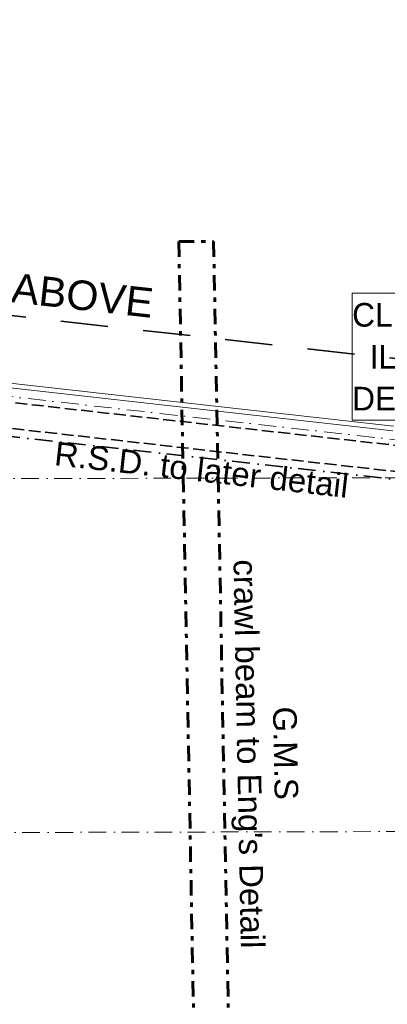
# Model space of a CAD drawing. Header units: millimetres. Extents: x -115474967 to 444143, y -74377 to 241828222.
# Tile 557 of 590: x 201056 to 204167, y 332842 to 341189. Entities that reach past the tile are written whole.
import ezdxf

# ---------------------------------------------------------------- set-up
doc = ezdxf.new("R2010")
doc.units = ezdxf.units.MM
doc.header["$MEASUREMENT"] = 0
for name, pattern in [('Dot & Dashed', [280, 150, -60, 0, -70]), ('Double Dashed', [285, 130, -60, 35, -60]), ('Hidden Line', [140, 100, -40]), ('Long Dashed', [700, 400, -300])]:
    doc.linetypes.add(name, pattern=pattern)
for name, color, linetype, lineweight in [('0_Pen_No__1', 7, 'Continuous', 30), ('0_Pen_No__41', 7, 'Continuous', 60), ('A_SURVEY_Pen_No__6', 7, 'Continuous', 5), ('A_WALL LOAD_Pen_No__6', 7, 'Continuous', 5), ('C-GRID _Pen_No__5', 7, 'Continuous', 5), ('C_TEXT GA_Pen_No__6', 7, 'Continuous', 5), ('SEWER LINE_Pen_No__1', 7, 'Continuous', 30), ('SEWER LINE_Pen_No__5', 7, 'Continuous', 5), ('SEWER LINE_Pen_No__6', 7, 'Continuous', 5)]:
    doc.layers.add(name, color=color, linetype=linetype, lineweight=lineweight)
doc.styles.add('GENERATED_STYLE_1', font='GOTHIC.TTF')
doc.styles.add('GENERATED_STYLE_4', font='txt.shx')

msp = doc.modelspace()

# ---------------------------------------------------------------- linework, layer by layer
at = {"layer": '0_Pen_No__1', "color": 214, "linetype": 'Dot & Dashed', "lineweight": 35}
msp.add_line((229448.10121, 334465.96324), (170915.0884, 341024.62729), dxfattribs=at)
at = {"layer": '0_Pen_No__1', "color": 214, "linetype": 'Hidden Line', "lineweight": 35}
for p, q in [((200601.49275, 337987.63055), (204425.90831, 337559.1847)), ((200576.25728, 337769.08141), (204401.41532, 337340.55238))]:
    msp.add_line(p, q, dxfattribs=at)
at = {"layer": '0_Pen_No__41', "color": 7, "linetype": 'Double Dashed', "lineweight": 60}
for p, q in [((202402.18599, 339307.68573), (202697.05965, 339307.68573)), ((202402.18599, 339307.68573), (202695.5544, 323975.56452)), ((202697.05965, 339307.68573), (202990.32014, 323981.20463))]:
    msp.add_line(p, q, dxfattribs=at)
at = {"layer": 'A_WALL LOAD_Pen_No__6', "color": 7, "linetype": 'Continuous', "lineweight": 5}
for p, q in [((200836.37198, 338082.0633), (204215.22693, 337703.46167)), ((204219.68107, 337743.21291), (200840.82611, 338121.81453))]:
    msp.add_line(p, q, dxfattribs=at)
at = {"layer": 'C-GRID _Pen_No__5', "color": 4, "linetype": 'Dot & Dashed', "lineweight": 5}
msp.add_line((172457.33939, 341188.99439), (229357.29746, 334813.33437), dxfattribs=at)
at = {"layer": 'SEWER LINE_Pen_No__1', "color": 214, "linetype": 'Long Dashed', "lineweight": 35}
msp.add_line((190273.90187, 339880.30902), (221163.89154, 336419.06459), dxfattribs=at)
at = {"layer": 'SEWER LINE_Pen_No__5', "color": 4, "linetype": 'Dot & Dashed', "lineweight": 5}
for p, q in [((205139.60551, 337308.25764), (199886.7454, 337295.77852)), ((205148.20466, 334308.42788), (199895.34455, 334295.94876))]:
    msp.add_line(p, q, dxfattribs=at)
at = {"layer": 'SEWER LINE_Pen_No__6', "color": 7, "linetype": 'Continuous', "lineweight": 5, "flags": 128}
msp.add_lwpolyline([(203870.27274, 338870.1525), (205639.73825, 338870.1525), (205639.73825, 337793.68096), (203870.27274, 337793.68096)], close=True, dxfattribs=at)

# ---------------------------------------------------------------- texts
at = {"layer": 'A_SURVEY_Pen_No__6', "color": 7, "linetype": 'Continuous', "lineweight": 5, "insert": (200314.22104, 338993.25846), "char_height": 250, "attachment_point": 5, "rotation": 353.606636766, "style": 'GENERATED_STYLE_4'}
msp.add_mtext('\\A1;{\\pqc;\\fArial|b0|i0|c0|p34;LINE OF ROOF ABOVE}', dxfattribs=at)
at = {"layer": 'C_TEXT GA_Pen_No__6', "color": 7, "linetype": 'Continuous', "lineweight": 5, "insert": (201352.82108, 337511.39354), "char_height": 200, "attachment_point": 4, "rotation": 353.607857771, "style": 'GENERATED_STYLE_4'}
msp.add_mtext('\\A1;{\\pql;\\fArial|b0|i0|c0|p34;R.S.D. to later detail}', dxfattribs=at)
at = {"layer": 'C_TEXT GA_Pen_No__6', "color": 7, "linetype": 'Continuous', "lineweight": 5, "insert": (203121.62031, 334967.53508), "char_height": 200, "attachment_point": 5, "rotation": 271.096177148, "line_spacing_factor": 0.930574, "style": 'GENERATED_STYLE_4'}
msp.add_mtext("\\A1;{\\pqc;\\fArial|b0|i0|c0|p34;G.M.S \\P\\pqc;\\fArial|b0|i0|c0|p34;crawl beam to Eng's Detail}", dxfattribs=at)
at = {"layer": 'SEWER LINE_Pen_No__6', "color": 7, "linetype": 'Continuous', "lineweight": 5, "insert": (203870.27274, 338330.41133), "char_height": 200, "attachment_point": 4, "line_spacing_factor": 1.065341, "style": 'GENERATED_STYLE_1'}
msp.add_mtext('\\A1;{\\pql;\\fCentury Gothic|b0|i0|c0|p34;CL: 06.450\\P\\pql;\\fCentury Gothic|b0|i0|c0|p34;  IL: 05.850\\P\\pql;\\fCentury Gothic|b0|i0|c0|p34;DEPTH: 0.600}', dxfattribs=at)

doc.saveas('drawing.dxf')
